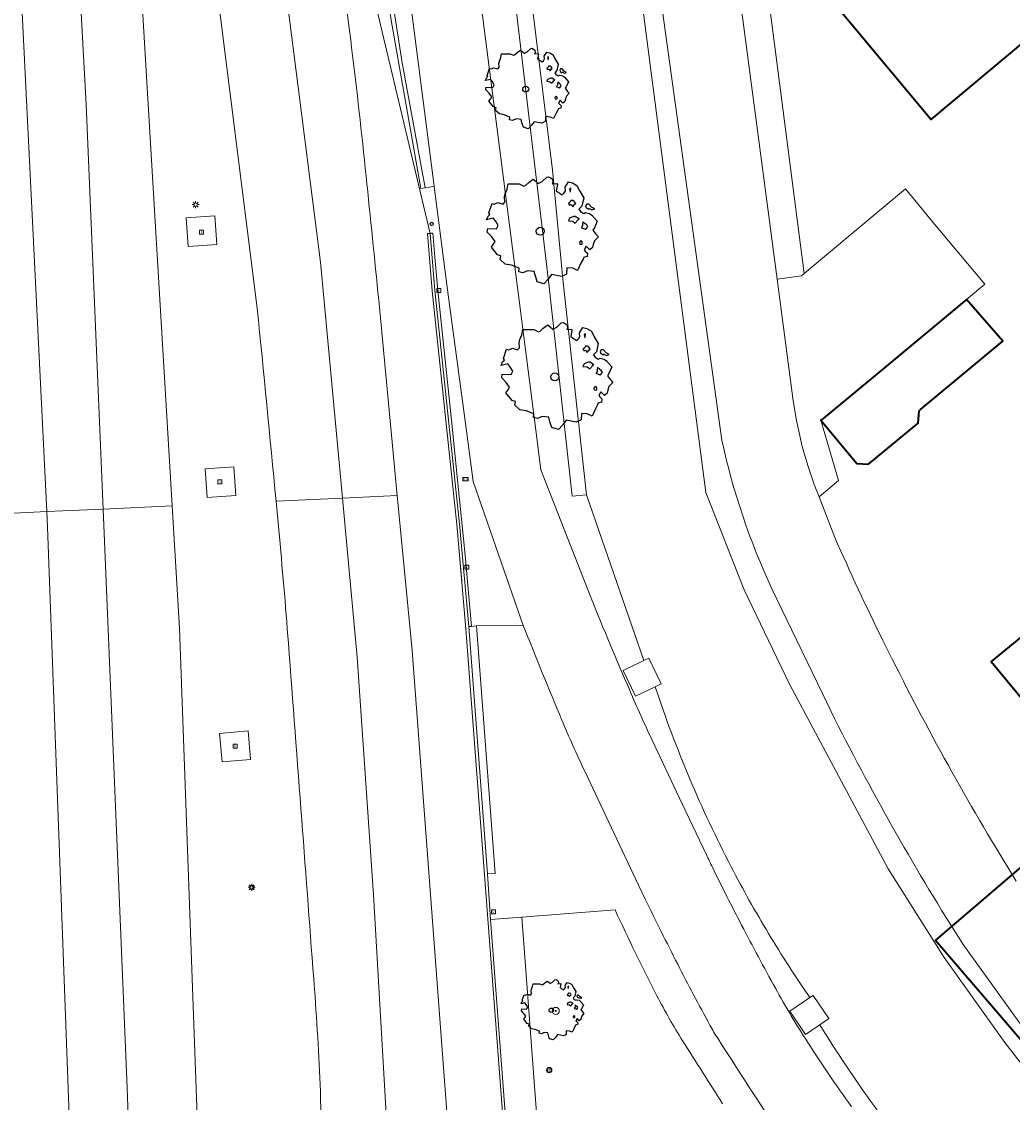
# Model space of a CAD drawing. Header units: metres. Extents: x 152391 to 157968, y 462336 to 467280.
# Tile 349 of 656: x 153788 to 153844, y 465974 to 466035. Entities that reach past the tile are written whole.
import ezdxf
from ezdxf.enums import TextEntityAlignment as Align

# ---------------------------------------------------------------- set-up
doc = ezdxf.new("R2010")
doc.units = ezdxf.units.M
doc.header["$LTSCALE"] = 0.75
doc.layers.get('0').update_dxf_attribs({"lineweight": 25})
for name, color, linetype, lineweight in [('B-GV-GR-BOOM-S', 252, 'Continuous', 25), ('B-WE-GR-BEPLANTING_CULTUUR_BOSPLANTSOEN-GV', 251, 'Continuous', 18), ('B-WE-GR-BOOM-S', 251, 'Continuous', 25), ('B-WE-GR-GROENVOORZIENING-GV', 251, 'Continuous', 18), ('B-WE-GR-HAAG-G', 251, 'GR-HAAG1', 13), ('B-WE-GR-HAAG-GV', 251, 'Continuous', 13), ('B-WE-GW-TALUD_KRUIN-G', 251, 'Continuous', 18), ('B-WE-IE-MEUBILAIR_WEGMEUBILAIR-GV', 251, 'Continuous', 18), ('B-WE-IE-MEUBILAIR_WEGMEUBILAIR-S', 251, 'Continuous', 25), ('B-WE-IE-MEUBILAIR_WEGMEUBILAIR_PAAL-S', 251, 'Continuous', 25), ('B-WE-KL-ET_LS_OV_LICHTMAST-S', 251, 'Continuous', 25), ('B-WE-OG-BEBOUWING-GV', 6, 'Continuous', 35), ('B-WE-OG-TERREIN_CULTUURSCHEIDING-GV', 251, 'Continuous', 18), ('B-WE-RI-GWA_KOLK-S', 251, 'Continuous', 25), ('B-WE-RI-HWA_GOOT_LIJNGOOT-G', 251, 'Continuous', 18), ('B-WE-VH-VERHARDING_ASFALT-GV', 251, 'Continuous', 18), ('B-WE-VH-VERHARDING_BETONSTRAATSTEEN-GV', 251, 'Continuous', 18), ('B-WE-VH-VERHARDING_GESLOTEN-GV', 251, 'Continuous', 18), ('B-WE-VH-VERHARDING_OPEN-GV', 251, 'Continuous', 18), ('B-WE-VH-VERHARDING_TEGEL-GV', 251, 'Continuous', 18), ('N-RO-KG-GRENS_WERK-G', 7, 'XX-WERKGRENS', 35), ('X-XX-AL-VERWIJZING-S', 251, 'Continuous', 25)]:
    doc.layers.add(name, color=color, linetype=linetype, lineweight=lineweight)
doc.styles.add('NLCS-ISO', font='isocpeur.ttf')
doc.styles.add('NLCS-ISO-ANNOTATIVE-T18', font='NLCS-ISO.ttf', dxfattribs={"height": 1.8})
doc.linetypes.add('GR-HAAG1', pattern='A,6,[176,NLCS.SHX,S=0.125,R=0,X=0,Y=0],-2', length=8)
doc.linetypes.add('XX-WERKGRENS', pattern='A,0,[137,NLCS.SHX,S=0.1,R=0,X=-1.1,Y=-1.35],-6', length=6)

# ---------------------------------------------------------------- blocks, each defined once
blk = doc.blocks.new('wg')
at = {"layer": 'N-RO-KG-GRENS_WERK-G', "ltscale": 0.5, "flags": 128}
blk.add_lwpolyline([(6, 6), (-6, 6), (-6, -6), (6, -6)], dxfattribs=at)
blk = doc.blocks.new('SIE-WEG_VERKEERSBORD-SO')
at = {"color": 0, "linetype": 'ByBlock', "lineweight": 18}
blk.add_lwpolyline([(-1.125, -1.125), (1.125, -1.125), (1.125, 1.125), (-1.125, 1.125)], close=True, dxfattribs=at)
at = {"color": 0, "linetype": 'ByBlock', "lineweight": 18, "style": 'NLCS-ISO'}
blk.add_text('vb', height=1.5, dxfattribs=at).set_placement((0, 0), align=Align.MIDDLE_CENTER)
blk = doc.blocks.new('SKL-ET_OV_LICHTMAST-SO')
at = {"color": 0, "linetype": 'ByBlock', "lineweight": 18}
for points in [[(-1.25, 0), (-2, 0)], [(-1.41, 1.41), (-0.88, 0.88)], [(0, 2), (0, 1.25)], [(0.88, 0.88), (1.41, 1.41)], [(2, 0), (1.25, 0)], [(-1.41, -1.41), (-0.88, -0.88)], [(0, -1.25), (0, -2)], [(0.88, -0.88), (1.41, -1.41)]]:
    blk.add_lwpolyline(points, dxfattribs=at)
blk.add_circle((0, 0), 1, dxfattribs=at)
blk = doc.blocks.new('SIE-WEG_PAAL_VERKEERSBORD-SO')
at = {"color": 0, "linetype": 'ByBlock', "lineweight": 18}
blk.add_circle((0, 0), 1.5, dxfattribs=at)
at = {"color": 0, "linetype": 'ByBlock', "lineweight": 18, "style": 'NLCS-ISO'}
blk.add_text('vb', height=1.5, dxfattribs=at).set_placement((0, 0.13), align=Align.MIDDLE_CENTER)
blk = doc.blocks.new('SAL-VERWIJZING_SYMBOOL-SO')
at = {"color": 0, "linetype": 'ByBlock', "lineweight": -2}
blk.add_circle((0, 0), 0.9, dxfattribs=at)
at = {"color": 0, "linetype": 'ByBlock', "lineweight": -2, "style": 'NLCS-ISO-ANNOTATIVE-T18'}
blk.add_attdef('SYMBOOL', (2.5, -2.5), '', height=1.8, dxfattribs=at)
blk = doc.blocks.new('SIE-WEG_PAAL_HECTOMETERPAAL-SO')
at = {"color": 0, "linetype": 'ByBlock', "lineweight": 18}
blk.add_lwpolyline([(-1.44375, -0.94375), (1.44375, -0.94375), (1.44375, 0.94375), (-1.44375, 0.94375)], close=True, dxfattribs=at)
at = {"color": 0, "linetype": 'ByBlock', "lineweight": 18, "style": 'NLCS-ISO'}
blk.add_text('hm', height=1.5, dxfattribs=at).set_placement((0, 0), align=Align.MIDDLE_CENTER)
at = {"style": 'NLCS-ISO'}
blk.add_attdef('WAARDE', (2.13125, -1.69375), '', height=1.5, dxfattribs=at)
blk = doc.blocks.new('SRI-KOLK-SO')
at = {"color": 0, "linetype": 'ByBlock', "lineweight": 18}
blk.add_lwpolyline([(-1.125, -1.125), (1.125, -1.125), (1.125, 1.125), (-1.125, 1.125)], close=True, dxfattribs=at)
at = {"color": 0, "linetype": 'ByBlock', "lineweight": 18, "style": 'NLCS-ISO'}
blk.add_text('k', height=1.5, dxfattribs=at).set_placement((0, 0), align=Align.MIDDLE_CENTER)
blk = doc.blocks.new('SGR-BOOM_01-SO')
at = {"linetype": 'ByBlock', "lineweight": 18}
h = blk.add_hatch(color=0, dxfattribs=at)
h.dxf.hatch_style = 1
edge = h.paths.add_edge_path()
edge.add_arc((0, 0), 0.25, 0, 360)
at = {"color": 0, "linetype": 'ByBlock', "lineweight": 18}
for radius in [2, 0.25]:
    blk.add_circle((0, 0), radius, dxfattribs=at)
blk = doc.blocks.new('SGR-BOOM_21_30')
at = {"linetype": 'Continuous'}
for p, q in [((-1.109, 1.187), (-1.051, 1.335)), ((-1.051, 1.335), (-1.016, 1.499)), ((-1.016, 1.499), (-0.668, 1.499)), ((-0.668, 1.499), (-0.516, 1.433)), ((-0.516, 1.433), (-0.47, 1.45)), ((-0.47, 1.45), (-0.365, 1.548)), ((-0.365, 1.548), (-0.226, 1.647)), ((-0.226, 1.647), (-0.133, 1.581)), ((-0.133, 1.581), (-0.063, 1.515)), ((-0.063, 1.515), (0.065, 1.581)), ((0.065, 1.581), (0.205, 1.712)), ((0.205, 1.712), (0.263, 1.729)), ((0.263, 1.729), (0.333, 1.696)), ((0.333, 1.696), (0.391, 1.647)), ((0.402, 1.532), (0.379, 1.499)), ((0.379, 1.499), (0.53, 1.515)), ((0.391, 1.647), (0.402, 1.532)), ((0.542, 1.483), (0.507, 1.285)), ((0.507, 1.285), (0.565, 1.236)), ((0.53, 1.515), (0.542, 1.483)), ((0.565, 1.236), (0.693, 1.154)), ((0.751, 1.203), (0.798, 1.285)), ((0.786, 1.4), (0.891, 1.565)), ((0.798, 1.285), (0.786, 1.4)), ((0.891, 1.565), (1.019, 1.532)), ((0.972, 1.368), (0.926, 1.335)), ((0.926, 1.335), (0.949, 1.253)), ((0.949, 1.253), (0.961, 1.236)), ((0.961, 1.269), (0.972, 1.368)), ((1.019, 1.532), (1.158, 1.45)), ((1.158, 1.45), (1.251, 1.269)), ((1.251, 1.269), (1.379, 1.055)), ((-1.633, 0.579), (-1.528, 0.875)), ((-1.528, 0.875), (-1.458, 0.858)), ((-1.458, 0.858), (-1.342, 0.908)), ((-1.342, 0.908), (-1.179, 0.858)), ((-1.179, 0.858), (-1.121, 0.924)), ((-1.133, 1.088), (-1.109, 1.187)), ((-1.121, 0.924), (-1.133, 1.088)), ((0.693, 1.154), (0.751, 1.203)), ((0.937, 0.908), (0.891, 0.875)), ((0.891, 0.875), (0.926, 0.825)), ((0.926, 0.825), (0.984, 0.842)), ((0.972, 0.973), (0.937, 0.908)), ((1.03, 0.973), (0.972, 0.973)), ((0.984, 0.842), (1.03, 0.776)), ((1.077, 0.94), (1.03, 0.973)), ((1.03, 0.776), (1.077, 0.842)), ((1.124, 0.875), (1.077, 0.94)), ((1.077, 0.842), (1.124, 0.875)), ((1.321, 0.793), (1.228, 0.694)), ((1.228, 0.694), (1.275, 0.628)), ((1.275, 0.628), (1.379, 0.563)), ((1.379, 1.055), (1.321, 0.793)), ((1.472, 0.858), (1.438, 0.809)), ((1.438, 0.809), (1.461, 0.743)), ((1.461, 0.743), (1.531, 0.694)), ((1.542, 0.858), (1.472, 0.858)), ((1.531, 0.727), (1.635, 0.678)), ((1.531, 0.694), (1.542, 0.727)), ((1.624, 0.76), (1.542, 0.858)), ((1.728, 0.71), (1.624, 0.76)), ((1.635, 0.678), (1.728, 0.71)), ((-1.703, 0.365), (-1.656, 0.48)), ((-1.493, 0.415), (-1.703, 0.365)), ((-1.679, -0.029), (-1.668, 0.086)), ((-1.668, 0.086), (-1.389, 0.07)), ((-1.656, 0.48), (-1.598, 0.53)), ((-1.598, 0.53), (-1.633, 0.579)), ((-1.423, 0.333), (-1.493, 0.415)), ((-1.33, 0.185), (-1.423, 0.333)), ((-1.389, 0.07), (-1.33, 0.185)), ((0.926, 0.415), (0.891, 0.333)), ((0.891, 0.333), (1.03, 0.316)), ((1.054, 0.464), (0.926, 0.415)), ((1.03, 0.316), (1.112, 0.251)), ((1.112, 0.464), (1.054, 0.464)), ((1.217, 0.398), (1.112, 0.464)), ((1.112, 0.251), (1.205, 0.365)), ((1.205, 0.365), (1.24, 0.415)), ((1.344, 0.185), (1.31, 0.103)), ((1.434, 0.049), (1.31, 0.103)), ((1.356, 0.3), (1.344, 0.234)), ((1.344, 0.234), (1.344, 0.185)), ((1.426, 0.234), (1.356, 0.3)), ((1.379, 0.563), (1.438, 0.595)), ((1.472, 0.201), (1.426, 0.234)), ((1.434, 0.049), (1.507, 0.136)), ((1.438, 0.595), (1.565, 0.563)), ((1.507, 0.136), (1.472, 0.201)), ((1.565, 0.563), (1.635, 0.513)), ((1.635, 0.513), (1.81, 0.316)), ((1.717, 0.103), (1.67, 0.037)), ((1.67, 0.037), (1.763, -0.094)), ((1.81, 0.316), (1.717, 0.103)), ((-1.54, -0.177), (-1.679, -0.029)), ((-1.551, -0.505), (-1.493, -0.423)), ((-1.354, -0.752), (-1.551, -0.505)), ((-1.435, -0.324), (-1.54, -0.177)), ((-1.493, -0.423), (-1.435, -0.324)), ((1.286, -0.292), (1.24, -0.357)), ((1.24, -0.357), (1.251, -0.423)), ((1.263, -0.423), (1.333, -0.407)), ((1.333, -0.341), (1.286, -0.292)), ((1.333, -0.407), (1.333, -0.341)), ((1.461, -0.472), (1.391, -0.587)), ((1.391, -0.587), (1.426, -0.637)), ((1.577, -0.587), (1.461, -0.472)), ((1.658, -0.522), (1.577, -0.587)), ((1.682, -0.423), (1.658, -0.522)), ((1.717, -0.308), (1.682, -0.423)), ((1.845, -0.177), (1.717, -0.308)), ((1.763, -0.094), (1.845, -0.177)), ((-1.249, -0.784), (-1.354, -0.752)), ((-1.272, -0.899), (-1.249, -0.784)), ((-1.109, -1.047), (-1.272, -0.899)), ((-0.912, -1.08), (-1.109, -1.047)), ((-0.668, -1.179), (-0.912, -1.08)), ((-0.679, -1.294), (-0.668, -1.179)), ((0.844, -1.162), (0.833, -1.359)), ((1.03, -1.179), (0.844, -1.162)), ((1.182, -1.244), (1.03, -1.179)), ((1.286, -1.014), (1.182, -1.244)), ((1.356, -0.883), (1.286, -1.014)), ((1.368, -0.834), (1.356, -0.883)), ((1.484, -0.801), (1.368, -0.834)), ((1.426, -0.637), (1.496, -0.702)), ((1.496, -0.702), (1.484, -0.801)), ((-0.551, -1.326), (-0.679, -1.294)), ((-0.4, -1.261), (-0.551, -1.326)), ((-0.191, -1.277), (-0.4, -1.261)), ((-0.156, -1.425), (-0.191, -1.277)), ((-0.133, -1.491), (-0.156, -1.425)), ((-0.098, -1.606), (-0.133, -1.491)), ((0.112, -1.671), (-0.098, -1.606)), ((0.251, -1.524), (0.112, -1.671)), ((0.356, -1.376), (0.251, -1.524)), ((0.682, -1.441), (0.356, -1.376)), ((0.833, -1.359), (0.682, -1.441))]:
    blk.add_line(p, q, dxfattribs=at)
blk.add_circle((0, 0), 0.126, dxfattribs=at)
blk = doc.blocks.new('SGR-BOOM_31_50')
at = {"linetype": 'Continuous'}
for p, q in [((-1.402, 1.78), (-1.355, 1.999)), ((-1.355, 1.999), (-0.89, 1.999)), ((-0.89, 1.999), (-0.688, 1.911)), ((-0.688, 1.911), (-0.626, 1.933)), ((-0.626, 1.933), (-0.487, 2.064)), ((-0.487, 2.064), (-0.301, 2.196)), ((-0.301, 2.196), (-0.177, 2.108)), ((-0.177, 2.108), (-0.084, 2.02)), ((-0.084, 2.02), (0.087, 2.108)), ((0.087, 2.108), (0.273, 2.283)), ((0.273, 2.283), (0.351, 2.305)), ((0.351, 2.305), (0.444, 2.261)), ((0.444, 2.261), (0.521, 2.196)), ((0.537, 2.042), (0.506, 1.999)), ((0.506, 1.999), (0.707, 2.02)), ((0.521, 2.196), (0.537, 2.042)), ((0.723, 1.977), (0.676, 1.714)), ((0.707, 2.02), (0.723, 1.977)), ((1.048, 1.867), (1.188, 2.086)), ((1.064, 1.714), (1.048, 1.867)), ((1.188, 2.086), (1.358, 2.042)), ((1.358, 2.042), (1.545, 1.933)), ((1.545, 1.933), (1.669, 1.692)), ((-1.572, 1.144), (-1.495, 1.232)), ((-1.51, 1.451), (-1.479, 1.582)), ((-1.495, 1.232), (-1.51, 1.451)), ((-1.479, 1.582), (-1.402, 1.78)), ((0.676, 1.714), (0.754, 1.648)), ((0.754, 1.648), (0.924, 1.539)), ((0.924, 1.539), (1.002, 1.604)), ((1.002, 1.604), (1.064, 1.714)), ((1.296, 1.823), (1.234, 1.78)), ((1.234, 1.78), (1.265, 1.67)), ((1.296, 1.298), (1.25, 1.21)), ((1.265, 1.67), (1.281, 1.648)), ((1.281, 1.692), (1.296, 1.823)), ((1.374, 1.298), (1.296, 1.298)), ((1.436, 1.254), (1.374, 1.298)), ((1.498, 1.166), (1.436, 1.254)), ((1.669, 1.692), (1.839, 1.407)), ((1.839, 1.407), (1.762, 1.057)), ((-2.27, 0.487), (-2.208, 0.641)), ((-2.208, 0.641), (-2.131, 0.706)), ((-2.177, 0.772), (-2.038, 1.166)), ((-2.131, 0.706), (-2.177, 0.772)), ((-2.038, 1.166), (-1.944, 1.144)), ((-1.944, 1.144), (-1.789, 1.21)), ((-1.789, 1.21), (-1.572, 1.144)), ((1.25, 1.21), (1.188, 1.166)), ((1.188, 1.166), (1.234, 1.101)), ((1.234, 1.101), (1.312, 1.122)), ((1.405, 0.619), (1.234, 0.553)), ((1.312, 1.122), (1.374, 1.035)), ((1.374, 1.035), (1.436, 1.122)), ((1.483, 0.619), (1.405, 0.619)), ((1.436, 1.122), (1.498, 1.166)), ((1.622, 0.531), (1.483, 0.619)), ((1.762, 1.057), (1.638, 0.925)), ((1.638, 0.925), (1.7, 0.838)), ((1.7, 0.838), (1.839, 0.75)), ((1.839, 0.75), (1.917, 0.794)), ((1.963, 1.144), (1.917, 1.079)), ((1.917, 1.079), (1.948, 0.991)), ((1.917, 0.794), (2.087, 0.75)), ((1.948, 0.991), (2.041, 0.925)), ((2.056, 1.144), (1.963, 1.144)), ((2.041, 0.969), (2.18, 0.903)), ((2.041, 0.925), (2.056, 0.969)), ((2.165, 1.013), (2.056, 1.144)), ((2.087, 0.75), (2.18, 0.684)), ((2.304, 0.947), (2.165, 1.013)), ((2.18, 0.903), (2.304, 0.947)), ((2.18, 0.684), (2.413, 0.422)), ((-1.991, 0.553), (-2.27, 0.487)), ((-2.239, -0.038), (-2.224, 0.115)), ((-2.224, 0.115), (-1.851, 0.093)), ((-1.898, 0.444), (-1.991, 0.553)), ((-1.774, 0.246), (-1.898, 0.444)), ((-1.851, 0.093), (-1.774, 0.246)), ((1.234, 0.553), (1.188, 0.444)), ((1.188, 0.444), (1.374, 0.422)), ((1.374, 0.422), (1.483, 0.334)), ((1.483, 0.334), (1.607, 0.487)), ((1.607, 0.487), (1.653, 0.553)), ((1.793, 0.246), (1.746, 0.137)), ((1.911, 0.065), (1.746, 0.137)), ((1.808, 0.4), (1.793, 0.312)), ((1.793, 0.312), (1.793, 0.246)), ((1.901, 0.312), (1.808, 0.4)), ((1.963, 0.268), (1.901, 0.312)), ((1.911, 0.065), (2.01, 0.181)), ((2.01, 0.181), (1.963, 0.268)), ((2.289, 0.137), (2.227, 0.049)), ((2.227, 0.049), (2.351, -0.126)), ((2.413, 0.422), (2.289, 0.137)), ((-2.053, -0.235), (-2.239, -0.038)), ((-2.069, -0.673), (-1.991, -0.564)), ((-1.913, -0.433), (-2.053, -0.235)), ((-1.991, -0.564), (-1.913, -0.433)), ((1.715, -0.389), (1.653, -0.476)), ((1.653, -0.476), (1.669, -0.564)), ((1.684, -0.564), (1.777, -0.542)), ((1.777, -0.454), (1.715, -0.389)), ((1.777, -0.542), (1.777, -0.454)), ((2.242, -0.564), (2.211, -0.695)), ((2.289, -0.411), (2.242, -0.564)), ((2.459, -0.235), (2.289, -0.411)), ((2.351, -0.126), (2.459, -0.235)), ((-1.805, -1.002), (-2.069, -0.673)), ((-1.665, -1.046), (-1.805, -1.002)), ((-1.696, -1.199), (-1.665, -1.046)), ((-1.479, -1.396), (-1.696, -1.199)), ((1.808, -1.177), (1.715, -1.352)), ((1.824, -1.112), (1.808, -1.177)), ((1.979, -1.068), (1.824, -1.112)), ((1.948, -0.63), (1.855, -0.783)), ((1.855, -0.783), (1.901, -0.849)), ((1.901, -0.849), (1.994, -0.936)), ((2.103, -0.783), (1.948, -0.63)), ((1.994, -0.936), (1.979, -1.068)), ((2.211, -0.695), (2.103, -0.783)), ((-1.216, -1.44), (-1.479, -1.396)), ((-0.89, -1.571), (-1.216, -1.44)), ((-0.906, -1.725), (-0.89, -1.571)), ((-0.735, -1.769), (-0.906, -1.725)), ((-0.533, -1.681), (-0.735, -1.769)), ((-0.254, -1.703), (-0.533, -1.681)), ((-0.208, -1.9), (-0.254, -1.703)), ((1.11, -1.812), (0.909, -1.922)), ((1.126, -1.55), (1.11, -1.812)), ((1.374, -1.571), (1.126, -1.55)), ((1.576, -1.659), (1.374, -1.571)), ((1.715, -1.352), (1.576, -1.659)), ((-0.177, -1.988), (-0.208, -1.9)), ((-0.13, -2.141), (-0.177, -1.988)), ((0.149, -2.229), (-0.13, -2.141)), ((0.335, -2.031), (0.149, -2.229)), ((0.475, -1.834), (0.335, -2.031)), ((0.909, -1.922), (0.475, -1.834))]:
    blk.add_line(p, q, dxfattribs=at)
blk.add_circle((0, 0), 0.169, dxfattribs=at)
blk = doc.blocks.new('SGR-BOOM_50_100')
at = {"linetype": 'Continuous'}
for p, q in [((0.364, 3.044), (0.467, 3.074)), ((0.467, 3.074), (0.591, 3.015)), ((-1.869, 2.373), (-1.807, 2.665)), ((-1.807, 2.665), (-1.187, 2.665)), ((-1.187, 2.665), (-0.918, 2.548)), ((-0.918, 2.548), (-0.835, 2.577)), ((-0.835, 2.577), (-0.649, 2.752)), ((-0.649, 2.752), (-0.401, 2.928)), ((-0.401, 2.928), (-0.236, 2.811)), ((-0.236, 2.811), (-0.112, 2.694)), ((-0.112, 2.694), (0.116, 2.811)), ((0.116, 2.811), (0.364, 3.044)), ((0.591, 3.015), (0.695, 2.928)), ((0.715, 2.723), (0.674, 2.665)), ((0.674, 2.665), (0.943, 2.694)), ((0.695, 2.928), (0.715, 2.723)), ((0.964, 2.636), (0.902, 2.285)), ((0.943, 2.694), (0.964, 2.636)), ((1.398, 2.49), (1.584, 2.782)), ((1.418, 2.285), (1.398, 2.49)), ((1.584, 2.782), (1.811, 2.723)), ((1.811, 2.723), (2.059, 2.577)), ((2.059, 2.577), (2.225, 2.256)), ((-2.014, 1.935), (-1.972, 2.11)), ((-1.993, 1.643), (-2.014, 1.935)), ((-1.972, 2.11), (-1.869, 2.373)), ((0.902, 2.285), (1.005, 2.198)), ((1.005, 2.198), (1.232, 2.052)), ((1.232, 2.052), (1.336, 2.139)), ((1.336, 2.139), (1.418, 2.285)), ((1.729, 2.431), (1.646, 2.373)), ((1.646, 2.373), (1.687, 2.227)), ((1.687, 2.227), (1.708, 2.198)), ((1.708, 2.256), (1.729, 2.431)), ((2.225, 2.256), (2.452, 1.876)), ((2.452, 1.876), (2.349, 1.409)), ((-2.903, 1.029), (-2.717, 1.555)), ((-2.717, 1.555), (-2.593, 1.526)), ((-2.593, 1.526), (-2.386, 1.613)), ((-2.386, 1.613), (-2.096, 1.526)), ((-2.096, 1.526), (-1.993, 1.643)), ((1.667, 1.613), (1.584, 1.555)), ((1.584, 1.555), (1.646, 1.467)), ((1.646, 1.467), (1.749, 1.497)), ((1.729, 1.73), (1.667, 1.613)), ((1.832, 1.73), (1.729, 1.73)), ((1.749, 1.497), (1.832, 1.38)), ((1.915, 1.672), (1.832, 1.73)), ((1.832, 1.38), (1.915, 1.497)), ((1.997, 1.555), (1.915, 1.672)), ((1.915, 1.497), (1.997, 1.555)), ((2.349, 1.409), (2.183, 1.234)), ((2.183, 1.234), (2.266, 1.117)), ((2.618, 1.526), (2.556, 1.438)), ((2.556, 1.438), (2.597, 1.321)), ((2.597, 1.321), (2.721, 1.234)), ((2.742, 1.526), (2.618, 1.526)), ((2.721, 1.292), (2.907, 1.205)), ((2.721, 1.234), (2.742, 1.292)), ((2.886, 1.351), (2.742, 1.526)), ((3.072, 1.263), (2.886, 1.351)), ((2.907, 1.205), (3.072, 1.263)), ((-3.027, 0.65), (-2.944, 0.854)), ((-2.655, 0.737), (-3.027, 0.65)), ((-2.944, 0.854), (-2.841, 0.942)), ((-2.841, 0.942), (-2.903, 1.029)), ((-2.531, 0.591), (-2.655, 0.737)), ((1.646, 0.737), (1.584, 0.591)), ((1.873, 0.825), (1.646, 0.737)), ((1.977, 0.825), (1.873, 0.825)), ((2.163, 0.708), (1.977, 0.825)), ((1.977, 0.445), (2.142, 0.65)), ((2.142, 0.65), (2.204, 0.737)), ((2.266, 1.117), (2.452, 1)), ((2.452, 1), (2.556, 1.059)), ((2.556, 1.059), (2.783, 1)), ((2.783, 1), (2.907, 0.913)), ((2.907, 0.913), (3.217, 0.562)), ((-2.985, -0.051), (-2.965, 0.153)), ((-2.965, 0.153), (-2.469, 0.124)), ((-2.365, 0.329), (-2.531, 0.591)), ((-2.469, 0.124), (-2.365, 0.329)), ((1.584, 0.591), (1.832, 0.562)), ((1.832, 0.562), (1.977, 0.445)), ((2.39, 0.329), (2.328, 0.183)), ((2.549, 0.087), (2.328, 0.183)), ((2.411, 0.533), (2.39, 0.416)), ((2.39, 0.416), (2.39, 0.329)), ((2.535, 0.416), (2.411, 0.533)), ((2.618, 0.358), (2.535, 0.416)), ((2.549, 0.087), (2.68, 0.241)), ((2.68, 0.241), (2.618, 0.358)), ((3.052, 0.183), (2.969, 0.066)), ((2.969, 0.066), (3.135, -0.168)), ((3.217, 0.562), (3.052, 0.183)), ((-2.737, -0.314), (-2.985, -0.051)), ((-2.551, -0.577), (-2.737, -0.314)), ((-2.655, -0.752), (-2.551, -0.577)), ((2.287, -0.518), (2.204, -0.635)), ((2.37, -0.606), (2.287, -0.518)), ((2.37, -0.723), (2.37, -0.606)), ((3.052, -0.548), (2.99, -0.752)), ((3.279, -0.314), (3.052, -0.548)), ((3.135, -0.168), (3.279, -0.314)), ((-2.758, -0.898), (-2.655, -0.752)), ((-2.407, -1.336), (-2.758, -0.898)), ((2.204, -0.635), (2.225, -0.752)), ((2.245, -0.752), (2.37, -0.723)), ((2.597, -0.84), (2.473, -1.044)), ((2.473, -1.044), (2.535, -1.132)), ((2.535, -1.132), (2.659, -1.248)), ((2.804, -1.044), (2.597, -0.84)), ((2.948, -0.927), (2.804, -1.044)), ((2.99, -0.752), (2.948, -0.927)), ((-2.22, -1.394), (-2.407, -1.336)), ((-2.262, -1.599), (-2.22, -1.394)), ((-1.972, -1.862), (-2.262, -1.599)), ((2.287, -1.803), (2.101, -2.212)), ((2.411, -1.57), (2.287, -1.803)), ((2.432, -1.482), (2.411, -1.57)), ((2.638, -1.424), (2.432, -1.482)), ((2.659, -1.248), (2.638, -1.424)), ((-1.621, -1.92), (-1.972, -1.862)), ((-1.187, -2.095), (-1.621, -1.92)), ((-1.207, -2.3), (-1.187, -2.095)), ((-0.98, -2.358), (-1.207, -2.3)), ((-0.711, -2.241), (-0.98, -2.358)), ((-0.339, -2.271), (-0.711, -2.241)), ((-0.277, -2.533), (-0.339, -2.271)), ((1.48, -2.417), (1.212, -2.563)), ((1.501, -2.066), (1.48, -2.417)), ((1.832, -2.095), (1.501, -2.066)), ((2.101, -2.212), (1.832, -2.095)), ((-0.236, -2.65), (-0.277, -2.533)), ((-0.174, -2.855), (-0.236, -2.65)), ((0.199, -2.971), (-0.174, -2.855)), ((0.447, -2.709), (0.199, -2.971)), ((0.633, -2.446), (0.447, -2.709)), ((1.212, -2.563), (0.633, -2.446))]:
    blk.add_line(p, q, dxfattribs=at)
blk.add_circle((0, 0), 0.225, dxfattribs=at)

msp = doc.modelspace()

# ---------------------------------------------------------------- linework, layer by layer
at = {"layer": 'B-WE-GR-BEPLANTING_CULTUUR_BOSPLANTSOEN-GV'}
for points in [[(153827.69, 466011.3), (153823.2, 466043.81)], [(153822.265, 466043.037), (153826.788, 466008.35), (153828.95, 466002.867), (153830.323, 466000), (153831.5, 465997.544), (153837.07, 465987.127), (153840.229, 465982.12), (153843.649, 465977.324), (153847.284, 465972.627), (153851.062, 465968.136), (153855.31, 465963.982), (153860.118, 465960.507), (153868.876, 465954.314), (153880.249, 465954.83), (153869.395, 465954.784), (153867.279, 465956.196), (153860.663, 465961.214), (153854.287, 465965.773), (153852.886, 465967.351), (153850.189, 465970.391), (153845.79, 465976.61), (153841.291, 465982.85)], [(153833.362, 465997.007), (153831.918, 466000), (153830.51, 466002.92)], [(153834.061, 465995.56), (153833.362, 465997.007)]]:
    msp.add_lwpolyline(points, dxfattribs=at)
for points in [[(153830.51, 466002.92, -0.05608), (153827.69, 466011.3)], [(153841.291, 465982.85, -0.024684), (153834.061, 465995.56)]]:
    msp.add_lwpolyline(points, format="xyb", dxfattribs=at)
at = {"layer": 'B-WE-GR-GROENVOORZIENING-GV'}
for points in [[(153801.486, 466018.748), (153795.32, 466067.717), (153792.891, 466085.927), (153790.108, 466105.902), (153789.928, 466107.19), (153785.609, 466137.939), (153780.76, 466172.124), (153776.138, 466204.859), (153776.005, 466205.798), (153771.924, 466235.003), (153763.356, 466295.403)], [(153786.547, 466105.399), (153788.255, 466095.527), (153791.142, 466081.423), (153792.359, 466074.173), (153792.655, 466071.86), (153792.902, 466069.542), (153793.112, 466067.071), (153794.933, 466037.188), (153796.693, 466007.596), (153797.103, 466000.693), (153798.438, 465963.773), (153798.524, 465961.401), (153798.748, 465961.416), (153805.348, 465961.625), (153805.573, 465961.635), (153805.45, 465964.032)], [(153828.291, 466039.45), (153830.805, 466020.385), (153830.811, 466020.386), (153832.18, 466020.57), (153832.33, 466020.696), (153829.612, 466041.806)], [(153802.705, 466006.244), (153802.553, 466007.866)], [(153821.67, 465984.8), (153816.414, 465984.401), (153818.307, 465959.072), (153836.675, 465959.535)]]:
    msp.add_lwpolyline(points, dxfattribs=at)
for points in [[(153813.577, 466000.79), (153813.853, 466000.825), (153816.491, 466000.853), (153813.672, 466008.969), (153813.326, 466011.555), (153812.224, 466019.779), (153811.472, 466025.616), (153811.47, 466025.633), (153811.199, 466025.581), (153810.707, 466025.491), (153809.034, 466035.005), (153807.536, 466045.538), (153805.5, 466058.851), (153802.914, 466078.266), (153801.861, 466086.18), (153801.753, 466087.152), (153800.087, 466086.922), (153802.675, 466068.668), (153805.566, 466046.837), (153811.234, 466022.966), (153811.506, 466019.738), (153812.89, 466006.56), (153813.428, 466000.783)], [(153801.753, 466087.152), (153801.861, 466086.18), (153802.914, 466078.266), (153805.5, 466058.851), (153807.536, 466045.538), (153809.034, 466035.005), (153810.707, 466025.491), (153811.199, 466025.581), (153811.47, 466025.633), (153807.503, 466056.432), (153803.149, 466087.345), (153802.249, 466087.221), (153802.001, 466087.186)], [(153797.594, 466022.228), (153797.48, 466023.841), (153799.093, 466023.955), (153799.207, 466022.342)], [(153798.67, 466008.075), (153798.556, 466009.686), (153800.167, 466009.8), (153800.281, 466008.189)], [(153799.514, 465993.148), (153799.369, 465994.753), (153800.974, 465994.898), (153801.119, 465993.293)]]:
    msp.add_lwpolyline(points, close=True, dxfattribs=at)
for points in [[(153802.553, 466007.866, 0.001876), (153801.486, 466018.748)], [(153803.246, 465999.849, 0.004205), (153802.705, 466006.244)], [(153804.001, 465989.872, 0.000107), (153803.246, 465999.849)], [(153804.719, 465980.311, 0.000216), (153804.001, 465989.872)], [(153824.03, 465979.951, -0.011528), (153821.67, 465984.8)], [(153805.066, 465974.181, 0.008962), (153804.719, 465980.311)], [(153825.475, 465977.42, -0.021662), (153824.03, 465979.951)], [(153827.732, 465973.869, -0.002041), (153825.475, 465977.42)], [(153805.45, 465964.032, -0.005507), (153805.066, 465974.181)]]:
    msp.add_lwpolyline(points, format="xyb", dxfattribs=at)
at = {"layer": 'B-WE-GR-HAAG-G'}
msp.add_lwpolyline([(153810.953, 466025.536), (153809.671, 466032.58), (153809.155, 466035.844), (153808.284, 466042.02), (153807.395, 466048.326), (153806.887, 466051.738), (153805.747, 466058.887), (153802.109, 466086.21)], dxfattribs=at)
at = {"layer": 'B-WE-GR-HAAG-GV'}
for points in [[(153830.811, 466020.386), (153832.18, 466020.57), (153832.33, 466020.696), (153829.612, 466041.806), (153828.531, 466040.903)], [(153828.291, 466039.45), (153830.805, 466020.385), (153830.811, 466020.386)]]:
    msp.add_lwpolyline(points, dxfattribs=at)
at = {"layer": 'B-WE-GW-TALUD_KRUIN-G'}
msp.add_lwpolyline([(153887.966, 465956.826), (153880.249, 465954.83), (153868.876, 465954.314), (153860.118, 465960.507), (153855.31, 465963.982), (153851.062, 465968.136), (153847.284, 465972.627), (153843.649, 465977.324), (153840.229, 465982.12), (153837.07, 465987.127), (153831.5, 465997.544), (153830.323, 466000), (153828.95, 466002.867), (153826.788, 466008.35), (153822.265, 466043.037)], dxfattribs=at)
at = {"layer": 'B-WE-IE-MEUBILAIR_WEGMEUBILAIR-GV'}
for points in [[(153811.234, 466022.966), (153811.506, 466019.738), (153812.89, 466006.56), (153813.428, 466000.783), (153813.577, 466000.79), (153813.217, 466004.811), (153812.791, 466009.066), (153812.437, 466012.439), (153811.669, 466019.753), (153811.512, 466021.627), (153811.399, 466022.981), (153811.289, 466022.971)], [(153813.577, 466000.79), (153813.428, 466000.783), (153814.469, 465986.831), (153814.897, 465986.863), (153813.853, 466000.825)]]:
    msp.add_lwpolyline(points, close=True, dxfattribs=at)
at = {"layer": 'B-WE-OG-BEBOUWING-GV'}
for points in [[(153850.422, 466032.531), (153845.271, 466038.617), (153842.823, 466036.577), (153838.33, 466041.945), (153832.862, 466037.37), (153839.481, 466029.4), (153844.882, 466033.909), (153847.84, 466030.372)], [(153833.392, 466012.521), (153833.276, 466012.424), (153835.301, 466009.987), (153835.957, 466009.942), (153838.756, 466012.266), (153838.82, 466012.962), (153838.896, 466013.025), (153843.532, 466016.878), (153841.479, 466019.242), (153836.868, 466015.41)], [(153849.691, 466001.686), (153848.346, 466003.327), (153844.322, 466000), (153844.117, 465999.831), (153842.881, 465998.808), (153845.137, 465996.08), (153849.513, 465990.788), (153854.983, 465995.371), (153851.104, 466000)]]:
    msp.add_lwpolyline(points, close=True, dxfattribs=at)
at = {"layer": 'B-WE-OG-TERREIN_CULTUURSCHEIDING-GV'}
for points in [[(153823.93, 465997.391), (153822.811, 465996.858), (153822.117, 465998.314), (153823.296, 465998.876), (153820.047, 466008.224), (153819.252, 466008.137), (153817.922, 466020.298), (153813.549, 466056.917), (153810.18, 466081.054), (153809.524, 466085.824), (153810.287, 466086.143), (153811.398, 466077.142), (153812.373, 466081.97), (153815.426, 466085.823), (153819.238, 466091.041), (153820.606, 466094.117), (153820.742, 466099.882), (153819.974, 466104.807), (153819.328, 466110.195), (153819.345, 466114.762), (153821.501, 466116.955), (153824.549, 466117.034), (153824.521, 466118.056)], [(153807.543, 466085.552), (153811.418, 466056.878), (153815.794, 466022.851), (153817.2, 466011.867), (153817.486, 466009.633), (153820.314, 466002.394)], [(153814.381, 466057.009), (153818.136, 466026.528), (153818.717, 466020.385), (153820.047, 466008.224), (153823.296, 465998.876), (153823.573, 465999.008), (153824.267, 465997.551), (153823.93, 465997.391)], [(153847.284, 465972.627), (153843.649, 465977.324), (153840.229, 465982.12), (153837.07, 465987.127), (153831.5, 465997.544), (153830.323, 466000), (153828.95, 466002.867), (153826.788, 466008.35), (153822.265, 466043.037)], [(153823.76, 465994.373), (153825.288, 465991.139), (153826.819, 465987.906)], [(153833.209, 465978.319), (153832.413, 465977.781), (153831.526, 465979.094), (153832.655, 465979.857)], [(153832.655, 465979.857), (153832.838, 465979.981), (153833.725, 465978.668), (153833.209, 465978.319)]]:
    msp.add_lwpolyline(points, dxfattribs=at)
msp.add_lwpolyline([(153820.047, 466008.224), (153818.717, 466020.385), (153818.136, 466026.528), (153814.381, 466057.009), (153811.398, 466077.142), (153810.287, 466086.143), (153809.524, 466085.824), (153810.18, 466081.054), (153813.549, 466056.917), (153817.922, 466020.298), (153819.252, 466008.137)], close=True, dxfattribs=at)
for points in [[(153820.314, 466002.394, 0.005054), (153822.498, 465997.17)], [(153825.865, 465992.231, -0.019921), (153823.93, 465997.391)], [(153823.93, 465997.391, 0.019921), (153825.865, 465992.231)], [(153822.498, 465997.17, 0.008604), (153823.76, 465994.373)], [(153828.214, 465987.231, -0.020242), (153825.865, 465992.231)], [(153825.865, 465992.231, 0.020242), (153828.214, 465987.231)], [(153826.819, 465987.906, 0.004596), (153827.156, 465987.206)], [(153827.156, 465987.206, 0.006724), (153828.802, 465983.939)], [(153830.316, 465983.479, -0.016035), (153828.214, 465987.231)], [(153828.214, 465987.231, 0.016035), (153830.316, 465983.479)], [(153828.802, 465983.939, 0.006325), (153830.71, 465980.382)], [(153832.655, 465979.857, -0.016277), (153830.316, 465983.479)], [(153830.316, 465983.479, 0.016277), (153832.655, 465979.857)], [(153830.71, 465980.382, 0.016492), (153832.534, 465977.317)], [(153835.713, 465974.528, -0.014773), (153833.209, 465978.319)], [(153833.209, 465978.319, 0.014773), (153835.713, 465974.528)], [(153832.534, 465977.317, 0.013289), (153834.998, 465973.692)], [(153838.42, 465970.905, -0.014549), (153835.713, 465974.528)], [(153835.713, 465974.528, 0.014549), (153838.42, 465970.905)]]:
    msp.add_lwpolyline(points, format="xyb", dxfattribs=at)
at = {"layer": 'B-WE-RI-HWA_GOOT_LIJNGOOT-G'}
for points in [[(153811.234, 466022.966), (153811.084, 466022.953), (153811.357, 466019.724), (153812.479, 466009.035), (153812.741, 466006.546), (153813.253, 466000.651), (153816.552, 465957.028)], [(153812.854, 466005.251), (153813.028, 466003.34)]]:
    msp.add_lwpolyline(points, dxfattribs=at)
at = {"layer": 'B-WE-VH-VERHARDING_ASFALT-GV'}
for points in [[(153807.543, 466085.552), (153806.605, 466092.384), (153802.528, 466091.809), (153802.862, 466089.44), (153803.149, 466087.345), (153807.503, 466056.432), (153811.47, 466025.633), (153811.472, 466025.616), (153812.224, 466019.779), (153813.326, 466011.555), (153813.672, 466008.969), (153816.491, 466000.853)], [(153820.314, 466002.394), (153817.486, 466009.633), (153817.2, 466011.867), (153815.794, 466022.851), (153811.418, 466056.878), (153807.543, 466085.552)], [(153826.819, 465987.906), (153825.288, 465991.139), (153823.76, 465994.373)], [(153819.937, 465992.662), (153821.46, 465989.431), (153822.986, 465986.202), (153823.364, 465985.415)]]:
    msp.add_lwpolyline(points, dxfattribs=at)
for points in [[(153822.498, 465997.17, -0.005054), (153820.314, 466002.394)], [(153816.491, 466000.853, 0.005829), (153818.666, 465995.512)], [(153823.76, 465994.373, -0.008604), (153822.498, 465997.17)], [(153818.666, 465995.512, 0.0109), (153819.937, 465992.662)], [(153827.156, 465987.206, -0.004596), (153826.819, 465987.906)], [(153828.802, 465983.939, -0.006724), (153827.156, 465987.206)], [(153823.364, 465985.415, 0.005995), (153825.196, 465981.744)], [(153830.71, 465980.382, -0.006325), (153828.802, 465983.939)], [(153825.196, 465981.744, 0.006323), (153827.012, 465978.305)], [(153832.534, 465977.317, -0.016492), (153830.71, 465980.382)], [(153827.012, 465978.305, 0.018616), (153827.452, 465977.559)], [(153827.452, 465977.559, 0.002078), (153831.587, 465971.176)], [(153834.998, 465973.692, -0.013289), (153832.534, 465977.317)]]:
    msp.add_lwpolyline(points, format="xyb", dxfattribs=at)
at = {"layer": 'B-WE-VH-VERHARDING_BETONSTRAATSTEEN-GV'}
for points in [[(153865.761, 466052.71), (153853.837, 466067.045), (153852.665, 466068.455), (153832.61, 466051.67), (153831.884, 466052.533), (153826.092, 466047.687), (153826.83, 466046.81), (153823.2, 466043.81), (153827.69, 466011.3)], [(153841.291, 465982.85), (153845.79, 465976.61), (153873.896, 466000), (153894.991, 466017.556), (153893.926, 466018.831), (153892.142, 466020.967), (153873.751, 466042.99)], [(153834.051, 466005.82), (153833.171, 466008.11), (153832.895, 466008.807), (153832.531, 466009.869), (153832.22, 466010.949), (153831.891, 466012.411), (153831.709, 466013.518), (153830.811, 466020.386), (153830.805, 466020.385), (153828.291, 466039.45)], [(153830.51, 466002.92), (153831.918, 466000), (153833.362, 465997.007), (153834.061, 465995.56)], [(153837.315, 465998.912), (153836.769, 466000)]]:
    msp.add_lwpolyline(points, dxfattribs=at)
for points in [[(153832.33, 466020.696), (153832.18, 466020.57), (153830.811, 466020.386), (153831.709, 466013.518), (153831.891, 466012.411), (153832.22, 466010.949), (153832.531, 466009.869), (153832.895, 466008.807), (153833.171, 466008.11), (153834.26, 466009.03), (153833.276, 466012.424), (153833.392, 466012.521), (153836.868, 466015.41), (153841.479, 466019.242), (153842.509, 466020.104), (153839.668, 466023.479), (153838.04, 466025.48)], [(153823.93, 465997.391), (153824.267, 465997.551), (153823.573, 465999.008), (153823.296, 465998.876), (153822.117, 465998.314), (153822.811, 465996.858)], [(153832.655, 465979.857), (153831.526, 465979.094), (153832.413, 465977.781), (153833.209, 465978.319), (153833.725, 465978.668), (153832.838, 465979.981)]]:
    msp.add_lwpolyline(points, close=True, dxfattribs=at)
for points in [[(153827.69, 466011.3, 0.05608), (153830.51, 466002.92)], [(153836.769, 466000, -0.01059), (153834.051, 466005.82)], [(153844.291, 465986.42, -0.022592), (153837.315, 465998.912)], [(153834.061, 465995.56, 0.024684), (153841.291, 465982.85)]]:
    msp.add_lwpolyline(points, format="xyb", dxfattribs=at)
at = {"layer": 'B-WE-VH-VERHARDING_GESLOTEN-GV'}
for points in [[(153796.693, 466007.596), (153794.933, 466037.188), (153793.112, 466067.071), (153792.902, 466069.542), (153792.655, 466071.86), (153792.359, 466074.173), (153791.142, 466081.423), (153788.255, 466095.527), (153786.547, 466105.399), (153786.122, 466107.858), (153785.189, 466107.745), (153785.524, 466105.255), (153786.925, 466094.85), (153788.819, 466078.103), (153790.55, 466053.98), (153791.847, 466030.236), (153792.798, 466007.416)], [(153792.798, 466007.416), (153791.847, 466030.236), (153790.55, 466053.98), (153788.819, 466078.103), (153786.925, 466094.85), (153785.524, 466105.255), (153782.297, 466104.799), (153782.662, 466102.495), (153785.18, 466081.615), (153786.773, 466061.317), (153788.125, 466037.727), (153789.621, 466007.27)], [(153779.051, 466104.34), (153780.533, 466093.907), (153782.234, 466077.334), (153783.318, 466065.359), (153784.719, 466041.851), (153785.813, 466018.313), (153786.28, 466007.116), (153789.621, 466007.27), (153788.125, 466037.727), (153786.773, 466061.317), (153785.18, 466081.615), (153782.662, 466102.495), (153782.297, 466104.799)], [(153809.287, 465964.174), (153812.957, 465964.309), (153812.906, 465964.764), (153812.601, 465967.891), (153810.22, 465999.443), (153809.387, 466008.182), (153806.289, 466008.039), (153807.12, 465999.056), (153808.042, 465985.66)], [(153791.249, 465963.507), (153789.664, 466006.395), (153789.621, 466007.27), (153786.28, 466007.116), (153787.144, 465986.393), (153788.029, 465963.388)], [(153791.249, 465963.507), (153794.544, 465963.629), (153794.158, 465974.757), (153792.798, 466007.416), (153789.621, 466007.27), (153789.664, 466006.395)], [(153794.544, 465963.629), (153798.438, 465963.773), (153797.103, 466000.693), (153796.693, 466007.596), (153792.798, 466007.416), (153794.158, 465974.757)]]:
    msp.add_lwpolyline(points, close=True, dxfattribs=at)
for points in [[(153805.566, 466046.837), (153802.675, 466068.668), (153800.087, 466086.922), (153799.791, 466089.009), (153797.262, 466106.912), (153793.614, 466106.397), (153793.862, 466104.734), (153798.698, 466069.524), (153801.922, 466045.975), (153805.056, 466021.35), (153806.289, 466008.039), (153809.387, 466008.182), (153808.337, 466019.194)], [(153802.553, 466007.866), (153806.289, 466008.039), (153805.056, 466021.35), (153801.922, 466045.975), (153798.698, 466069.524), (153793.862, 466104.734), (153793.614, 466106.397), (153790.108, 466105.902)], [(153790.108, 466105.902), (153792.891, 466085.927), (153795.32, 466067.717), (153801.486, 466018.748)], [(153805.45, 465964.032), (153809.287, 465964.174), (153808.042, 465985.66), (153807.12, 465999.056), (153806.289, 466008.039), (153802.553, 466007.866), (153802.705, 466006.244)]]:
    msp.add_lwpolyline(points, dxfattribs=at)
for points in [[(153806.811, 466033.453, 0.002704), (153805.099, 466046.782)], [(153807.629, 466026.197, 0.004961), (153806.811, 466033.453)], [(153808.337, 466019.194, 0.001428), (153807.629, 466026.197)], [(153801.486, 466018.748, -0.001876), (153802.553, 466007.866)], [(153802.705, 466006.244, -0.004205), (153803.246, 465999.849)], [(153803.246, 465999.849, -0.000107), (153804.001, 465989.872)], [(153804.001, 465989.872, -0.000216), (153804.719, 465980.311)], [(153804.719, 465980.311, -0.008962), (153805.066, 465974.181)], [(153805.066, 465974.181, 0.005507), (153805.45, 465964.032)]]:
    msp.add_lwpolyline(points, format="xyb", dxfattribs=at)
at = {"layer": 'B-WE-VH-VERHARDING_OPEN-GV'}
for points in [[(153814.469, 465986.831), (153813.428, 466000.783), (153812.89, 466006.56), (153811.506, 466019.738), (153811.234, 466022.966), (153805.566, 466046.837), (153805.099, 466046.782)], [(153808.337, 466019.194), (153809.387, 466008.182), (153810.22, 465999.443), (153812.601, 465967.891), (153812.906, 465964.764), (153812.957, 465964.309), (153813.238, 465961.797)], [(153813.835, 465959.042), (153814.558, 465956.864), (153816.552, 465957.028), (153816.676, 465957.039), (153816.686, 465957.25), (153816.143, 465964.427), (153814.642, 465984.267), (153814.469, 465986.831)]]:
    msp.add_lwpolyline(points, dxfattribs=at)
for points in [[(153805.099, 466046.782, -0.002704), (153806.811, 466033.453)], [(153806.811, 466033.453, -0.004961), (153807.629, 466026.197)], [(153807.629, 466026.197, -0.001428), (153808.337, 466019.194)]]:
    msp.add_lwpolyline(points, format="xyb", dxfattribs=at)
for points in [[(153799.093, 466023.955), (153797.48, 466023.841), (153797.594, 466022.228), (153799.207, 466022.342)], [(153800.167, 466009.8), (153798.556, 466009.686), (153798.67, 466008.075), (153800.281, 466008.189)], [(153800.974, 465994.898), (153799.369, 465994.753), (153799.514, 465993.148), (153801.119, 465993.293)], [(153818.307, 465959.072), (153816.414, 465984.401), (153814.642, 465984.267), (153816.143, 465964.427), (153816.686, 465957.25)]]:
    msp.add_lwpolyline(points, close=True, dxfattribs=at)
at = {"layer": 'B-WE-VH-VERHARDING_TEGEL-GV'}
for points in [[(153816.491, 466000.853), (153813.853, 466000.825), (153813.577, 466000.79), (153813.428, 466000.783), (153814.469, 465986.831), (153814.642, 465984.267), (153816.414, 465984.401), (153821.67, 465984.8)], [(153823.364, 465985.415), (153822.986, 465986.202), (153821.46, 465989.431), (153819.937, 465992.662)]]:
    msp.add_lwpolyline(points, dxfattribs=at)
for points in [[(153818.666, 465995.512, -0.005829), (153816.491, 466000.853)], [(153819.937, 465992.662, -0.0109), (153818.666, 465995.512)], [(153825.196, 465981.744, -0.005995), (153823.364, 465985.415)], [(153821.67, 465984.8, 0.011528), (153824.03, 465979.951)], [(153827.012, 465978.305, -0.006323), (153825.196, 465981.744)], [(153824.03, 465979.951, 0.021662), (153825.475, 465977.42)], [(153827.452, 465977.559, -0.018616), (153827.012, 465978.305)], [(153825.475, 465977.42, 0.002041), (153827.732, 465973.869)], [(153831.587, 465971.176, -0.002078), (153827.452, 465977.559)]]:
    msp.add_lwpolyline(points, format="xyb", dxfattribs=at)

# ---------------------------------------------------------------- block references
at = {"layer": 'B-GV-GR-BOOM-S', "transparency": 33554559}
for name, p in [('SGR-BOOM_31_50', (153816.626, 466031.104)), ('SGR-BOOM_50_100', (153817.448, 466023.091)), ('SGR-BOOM_50_100', (153818.27, 466014.873)), ('SGR-BOOM_21_30', (153818.069, 465979.139))]:
    msp.add_blockref(name, p, dxfattribs=at)
at = {"layer": 'B-WE-GR-BOOM-S', "xscale": 0.1, "yscale": 0.1, "zscale": 0.1}
msp.add_blockref('SGR-BOOM_01-SO', (153818.323, 465979.104), dxfattribs=at)
at = {"layer": 'B-WE-IE-MEUBILAIR_WEGMEUBILAIR-S', "xscale": 0.1, "yscale": 0.1, "zscale": 0.1}
for name, p in [('SIE-WEG_VERKEERSBORD-SO', (153801.178, 465986.075)), ('SIE-WEG_PAAL_VERKEERSBORD-SO', (153817.955, 465975.765)), ('SIE-WEG_VERKEERSBORD-SO', (153817.955, 465975.765))]:
    msp.add_blockref(name, p, dxfattribs=at)
at = {"layer": 'B-WE-IE-MEUBILAIR_WEGMEUBILAIR_PAAL-S', "xscale": 0.1, "yscale": 0.1, "zscale": 0.1}
msp.add_blockref('SIE-WEG_PAAL_HECTOMETERPAAL-SO', (153813.236, 466009.104), dxfattribs=at)
at = {"layer": 'B-WE-KL-ET_LS_OV_LICHTMAST-S', "xscale": 0.1, "yscale": 0.1, "zscale": 0.1}
for p in [(153798.016, 466024.588), (153801.178, 465986.075)]:
    msp.add_blockref('SKL-ET_OV_LICHTMAST-SO', p, dxfattribs=at)
at = {"layer": 'B-WE-RI-GWA_KOLK-S', "xscale": 0.1, "yscale": 0.1, "zscale": 0.1}
for p in [(153798.354, 466023.045), (153811.722, 466019.737), (153799.386, 466008.954), (153813.305, 466004.139), (153800.248, 465994.045), (153814.806, 465984.692)]:
    msp.add_blockref('SRI-KOLK-SO', p, dxfattribs=at)
at = {"layer": 'N-RO-KG-GRENS_WERK-G', "rotation": 40.59231868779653}
msp.add_blockref('wg', (153848.2, 465982.44), dxfattribs=at)
at = {"layer": 'X-XX-AL-VERWIJZING-S', "xscale": 0.1, "yscale": 0.1, "zscale": 0.1}
msp.add_blockref('SAL-VERWIJZING_SYMBOOL-SO', (153811.324, 466023.503), dxfattribs=at)

doc.saveas('drawing.dxf')
